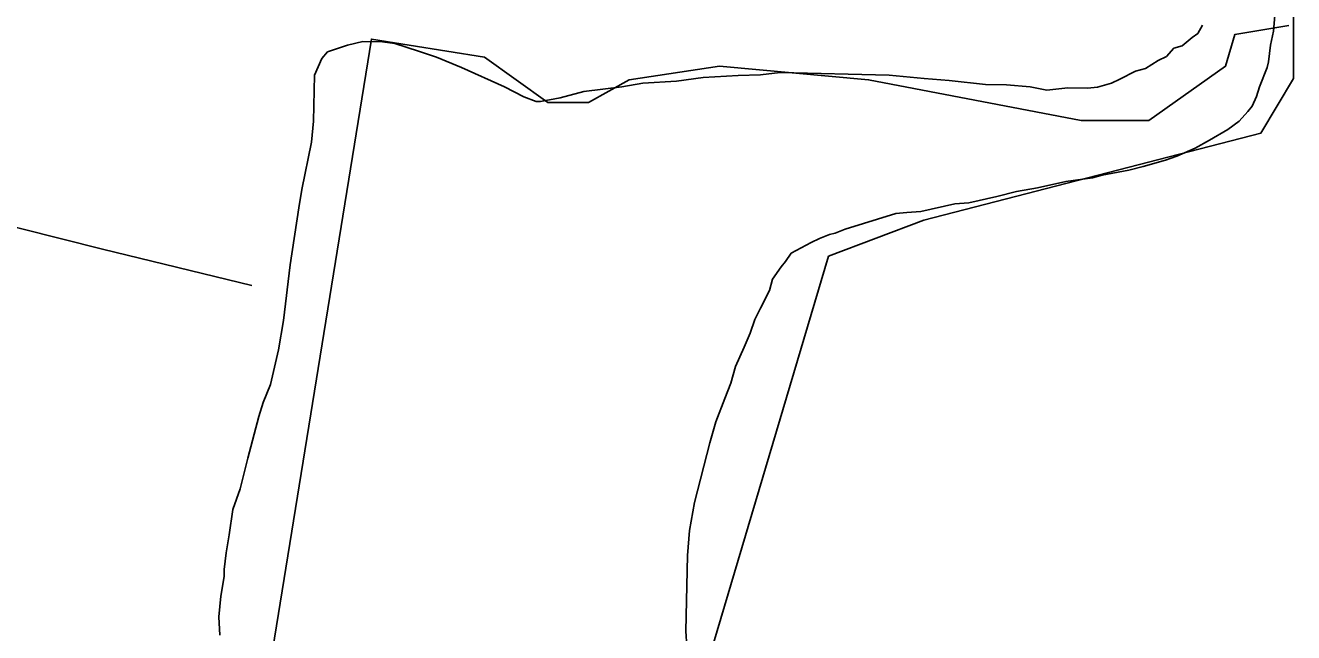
# Model space of a CAD drawing. Extents: x 3161514 to 3199414, y 831166 to 856601.
# Drawn here: x 3167586 to 3168472, y 849160 to 849585 of the extents above; entities that cross this region are included whole.
import ezdxf

# ---------------------------------------------------------------- set-up
doc = ezdxf.new("R2010")
doc.units = 0
doc.layers.add('V-SITE-VEGE', color=7, linetype='Continuous')
doc.layers.add('V-TOPO-SHOR', color=7, linetype='Continuous')

msp = doc.modelspace()

# ---------------------------------------------------------------- linework, layer by layer
at = {"layer": 'V-SITE-VEGE'}
for p, q in [((3168459.378, 849597.273), (3168457.999, 849580.697)), ((3168405.1920000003, 849579.0359999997), (3168408.2600000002, 849584.826)), ((3168457.999, 849580.697), (3168455.812, 849570.9749999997)), ((3167797.054, 849566.3200000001), (3167810.846, 849570.8769999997)), ((3167810.846, 849570.8769999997), (3167821.659, 849573.547)), ((3167821.659, 849573.547), (3167835.332, 849573.218)), ((3167835.332, 849573.218), (3167844.099, 849572.03)), ((3167844.099, 849572.0299999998), (3167860.583, 849566.7459999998)), ((3168388.328, 849568.6909999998), (3168394.237, 849570.5040000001)), ((3168394.237, 849570.5040000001), (3168401.2120000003, 849576.1989999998)), ((3168401.2120000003, 849576.1989999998), (3168405.1920000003, 849579.0359999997)), ((3168455.812, 849570.9749999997), (3168454.553, 849559.2789999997)), ((3167793.0300000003, 849561.5339999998), (3167797.054, 849566.3200000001)), ((3167860.583, 849566.7459999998), (3167873.187, 849562.5329999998)), ((3167873.187, 849562.5329999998), (3167890.6010000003, 849555.2729999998)), ((3168377.374, 849560.1619999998), (3168383.305, 849562.953)), ((3168383.305, 849562.953), (3168388.328, 849568.6909999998)), ((3167787.865, 849549.9319999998), (3167793.0300000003, 849561.5339999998)), ((3167890.6010000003, 849555.2729999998), (3167920.571, 849541.8479999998)), ((3168361.559, 849552.7249999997), (3168368.4420000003, 849554.511)), ((3168368.4420000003, 849554.511), (3168377.374, 849560.1619999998)), ((3168453.481, 849555.3960000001), (3168448.269, 849541.84)), ((3168454.553, 849559.2789999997), (3168453.481, 849555.3960000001)), ((3167787.089, 849517.7000000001), (3167787.865, 849549.9319999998)), ((3168002.657, 849541.826), (3168017.376, 849544.4019999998)), ((3168017.376, 849544.4019999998), (3168040.865, 849545.7909999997)), ((3168040.865, 849545.7909999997), (3168059.491, 849548.2749999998)), ((3168059.491, 849548.275), (3168083.955, 849549.6389999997)), ((3168083.955, 849549.6389999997), (3168099.603, 849550.2390000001)), ((3168099.603, 849550.2390000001), (3168113.325, 849551.863)), ((3168113.325, 849551.8629999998), (3168189.504, 849550.0279999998)), ((3168189.504, 849550.0279999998), (3168213.874, 849547.4859999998)), ((3168213.874, 849547.4859999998), (3168231.429, 849546.088)), ((3168231.429, 849546.088), (3168256.775, 849543.522)), ((3168334.906, 849541.6389999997), (3168344.745, 849544.3349999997)), ((3168344.745, 849544.3349999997), (3168350.676, 849547.1240000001)), ((3168350.676, 849547.1240000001), (3168361.559, 849552.7249999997)), ((3167920.571, 849541.848), (3167934.08, 849534.68)), ((3167959.473, 849534.0699999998), (3167976.193, 849538.5529999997)), ((3167976.193, 849538.5530000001), (3168002.657, 849541.826)), ((3168256.775, 849543.5219999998), (3168271.424, 849543.169)), ((3168271.424, 849543.169), (3168288.003, 849541.791)), ((3168288.003, 849541.791), (3168299.677, 849539.557)), ((3168299.677, 849539.5569999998), (3168314.373, 849541.1559999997)), ((3168314.373, 849541.1559999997), (3168328.048, 849540.828)), ((3168328.048, 849540.828), (3168334.906, 849541.639)), ((3168446.1520000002, 849535.0509999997), (3168443.057, 849528.284)), ((3168448.269, 849541.84), (3168446.1520000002, 849535.0509999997)), ((3167934.08, 849534.68), (3167942.798, 849531.541)), ((3167942.798, 849531.541), (3167945.7290000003, 849531.469)), ((3167945.7290000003, 849531.469), (3167959.473, 849534.0699999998)), ((3168443.057, 849528.284), (3168440.032, 849524.4489999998)), ((3167785.756, 849503.076), (3167787.089, 849517.7000000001)), ((3168434.009, 849517.7540000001), (3168426.055, 849512.0829999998)), ((3168440.032, 849524.4489999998), (3168434.009, 849517.7540000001)), ((3168426.055, 849512.0829999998), (3168413.169, 849504.5749999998)), ((3167779.098, 849470.0109999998), (3167785.756, 849503.076)), ((3168413.169, 849504.5749999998), (3168403.2600000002, 849498.951)), ((3168390.423, 849493.3969999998), (3168382.541, 849490.6539999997)), ((3168403.2600000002, 849498.951), (3168390.423, 849493.397)), ((3168356.9590000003, 849483.452), (3168338.308, 849479.993)), ((3168366.796, 849486.147), (3168356.9590000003, 849483.452)), ((3168382.541, 849490.654), (3168366.796, 849486.147)), ((3168312.798, 849475.72), (3168293.148, 849471.307)), ((3168331.4250000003, 849478.2050000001), (3168312.798, 849475.72)), ((3168338.308, 849479.993), (3168331.4250000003, 849478.2050000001)), ((3167776.839, 849457.3599999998), (3167779.098, 849470.0109999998)), ((3168264.66, 849465.155), (3168245.009, 849460.741)), ((3168278.427, 849468.731), (3168264.66, 849465.155)), ((3168293.148, 849471.3069999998), (3168278.427, 849468.731)), ((3167770.992, 849417.4359999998), (3167776.839, 849457.3599999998)), ((3168235.22, 849460), (3168211.637, 849454.706)), ((3168245.009, 849460.7409999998), (3168235.22, 849459.9999999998)), ((3168194.0100000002, 849453.1739999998), (3168158.569, 849442.301)), ((3168201.848, 849453.963), (3168194.0100000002, 849453.1739999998)), ((3168211.637, 849454.706), (3168201.848, 849453.963)), ((3168147.731, 849438.6539999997), (3168140.826, 849435.8889999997)), ((3168151.661, 849439.5359999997), (3168147.731, 849438.6539999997)), ((3168158.569, 849442.301), (3168151.661, 849439.5359999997)), ((3168134.895, 849433.1), (3168121.034, 849425.616)), ((3168140.826, 849435.889), (3168134.895, 849433.1)), ((3168116.985, 849419.8489999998), (3168113.964, 849416.013)), ((3168121.034, 849425.616), (3168116.985, 849419.8489999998)), ((3167766.144, 849378.463), (3167770.992, 849417.4359999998)), ((3168113.964, 849416.013), (3168107.89, 849407.3659999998)), ((3168107.89, 849407.3659999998), (3168105.747, 849399.5999999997)), ((3168105.747, 849399.5999999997), (3168099.583, 849387.0439999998)), ((3168099.583, 849387.0439999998), (3168095.487, 849379.3250000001)), ((3167762.72, 849358.0259999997), (3167766.144, 849378.463)), ((3168095.487, 849379.3250000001), (3168092.323, 849369.6299999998)), ((3168092.323, 849369.6299999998), (3168088.18, 849359.9569999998)), ((3167757.247, 849333.7259999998), (3167762.72, 849358.0259999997)), ((3168088.18, 849359.9569999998), (3168081.991, 849346.4259999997)), ((3168081.991, 849346.4259999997), (3168078.779, 849334.7749999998)), ((3167752.058, 849321.1479999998), (3167757.247, 849333.7259999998)), ((3168078.779, 849334.7749999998), (3168074.614, 849324.1249999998)), ((3168074.614, 849324.1249999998), (3168068.355, 849307.6659999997)), ((3167748.894, 849311.4500000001), (3167752.058, 849321.1479999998)), ((3167741.353, 849282.3159999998), (3167748.894, 849311.4500000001)), ((3168068.355, 849307.6659999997), (3168064.093, 849293.1079999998)), ((3168064.093, 849293.1079999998), (3168053.3170000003, 849251.348)), ((3167735.95, 849260.947), (3167741.353, 849282.3159999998)), ((3167730.716, 849246.414), (3167735.95, 849260.947)), ((3167728.338, 849228.8829999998), (3167730.716, 849246.414)), ((3168053.3170000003, 849251.348), (3168049.915, 849231.8859999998)), ((3167726.079, 849216.2329999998), (3167728.338, 849228.8829999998)), ((3168049.915, 849231.8859999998), (3168048.514, 849214.3279999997)), ((3167724.819, 849204.537), (3167726.079, 849216.2329999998)), ((3168048.514, 849214.3279999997), (3168047.244, 849161.5899999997)), ((3167722.417, 849186.0269999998), (3167724.703, 849199.6539999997)), ((3167724.703, 849199.6539999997), (3167724.819, 849204.537)), ((3167721.09, 849171.4019999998), (3167722.417, 849186.0269999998)), ((3167721.764, 849158.6819999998), (3167721.09, 849171.4019999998)), ((3168047.244, 849161.5899999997), (3168047.963, 849150.824))]:
    msp.add_line(p, q, dxfattribs=at)
at = {"layer": 'V-TOPO-SHOR'}
for points in [[(3168358.0142578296, 850353.3509984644), (3168426.4368798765, 850018.8404017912), (3168472.051961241, 849653.919750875), (3168472.051961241, 849547.4845610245), (3168449.244420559, 849509.4719932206), (3168213.5665001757, 849448.6518847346)], [(3167749.8131729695, 849057.1224363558), (3167751.915270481, 849107.7550691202), (3167827.705338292, 849575.1271539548), (3167906.653325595, 849562.4954759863), (3167950.8641984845, 849530.916281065), (3167979.2854739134, 849530.916281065), (3168007.7067493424, 849546.7058785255), (3168070.865139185, 849556.1796370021), (3168175.0764824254, 849546.7058785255), (3168323.498698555, 849518.2846030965), (3168370.867490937, 849518.2846030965), (3168424.5521223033, 849556.1796370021), (3168430.8679612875, 849578.2850734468), (3168468.762995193, 849584.600912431)], [(3167213.489997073, 849535.6531603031), (3167639.80912851, 849428.2838975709), (3167744.0204717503, 849403.0205416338)], [(3168213.5665001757, 849448.6518847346), (3168147.044506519, 849423.4685585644), (3168033.0068031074, 849039.5416237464), (3167852.4471060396, 849064.7249499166), (3167749.8131729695, 849057.1224363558), (3167780.223227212, 848969.6935304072)]]:
    msp.add_lwpolyline(points, dxfattribs=at)

doc.saveas('drawing.dxf')
